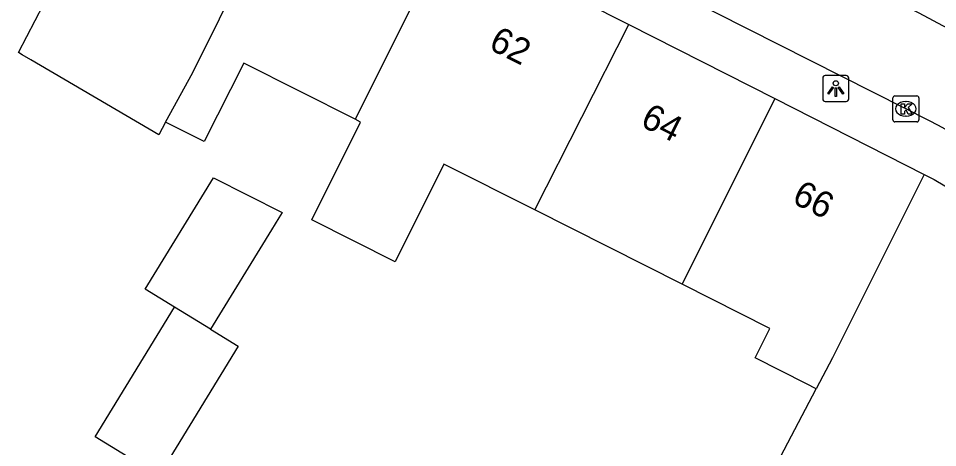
# Model space of a CAD drawing. Extents: x 160664 to 161506, y 382245 to 383288.
# Drawn here: x 161037.87 to 161073.28, y 383066.59 to 383083.11 of the extents above; entities that cross this region are included whole.
import ezdxf

# ---------------------------------------------------------------- set-up
doc = ezdxf.new("R2010")
doc.units = 0
for name, color, linetype in [('IMGEO_Kolk', 7, 'Continuous'), ('IMGEO_Lichtpunt', 7, 'Continuous'), ('IMGEO_Pand', 7, 'Continuous'), ('IMGEO_Pand_nummerreeks', 7, 'Continuous'), ('IMGEO_Rijbaan_lokaal_open', 7, 'Continuous')]:
    doc.layers.add(name, color=color, linetype=linetype)

msp = doc.modelspace()

# ---------------------------------------------------------------- linework, layer by layer
at = {"layer": 'IMGEO_Kolk'}
for p, q in [((161071.555, 383079.2), (161071.555, 383080.052)), ((161071.63, 383080.126), (161072.482, 383080.126)), ((161072.556, 383080.052), (161072.556, 383079.2)), ((161072.043, 383079.906), (161072.068, 383079.906)), ((161072.066, 383079.346), (161072.041, 383079.346)), ((161072.482, 383079.126), (161071.63, 383079.126))]:
    msp.add_line(p, q, dxfattribs=at)
for points in [[(161071.555, 383079.2), (161071.555, 383080.052)], [(161071.63, 383080.126), (161072.482, 383080.126)], [(161072.556, 383080.052), (161072.556, 383079.2)], [(161071.876, 383079.826), (161071.999, 383079.826), (161071.999, 383079.675), (161072.129, 383079.826), (161072.293, 383079.826), (161072.147, 383079.675), (161072.3, 383079.426), (161072.148, 383079.426), (161072.063, 383079.59), (161071.999, 383079.523), (161071.999, 383079.426), (161071.876, 383079.426), (161071.876, 383079.826)], [(161072.482, 383079.126), (161071.63, 383079.126)]]:
    msp.add_lwpolyline(points, dxfattribs=at)
for centre, start, end in [((161071.632, 383080.05), 91.552, 178.448), ((161071.632, 383080.05), 91.552, 178.448), ((161072.48, 383080.05), 1.552, 88.448), ((161072.48, 383080.05), 1.552, 88.448), ((161071.632, 383079.202), 181.552, 268.448), ((161071.632, 383079.202), 181.552, 268.448), ((161072.48, 383079.202), 271.552, 358.448), ((161072.48, 383079.202), 271.552, 358.448)]:
    msp.add_arc(centre, 0.0765, start, end, dxfattribs=at)
for centre, major_axis, ratio, start_param, end_param in [((161072.042, 383079.626), (-0.387, 0.002), 0.722429, 4.712389, 7.853982), ((161072.067, 383079.626), (-0.39, 0.002), 0.717154, 1.570796, 4.712389)]:
    msp.add_ellipse(centre, major_axis=major_axis, ratio=ratio, start_param=start_param, end_param=end_param, dxfattribs=at)
at = {"layer": 'IMGEO_Lichtpunt'}
for p, q in [((161068.856, 383080.814), (161068.856, 383080.007)), ((161068.856, 383080.814), (161068.856, 383080.007)), ((161069.758, 383080.909), (161068.95, 383080.909)), ((161069.758, 383080.909), (161068.95, 383080.909)), ((161069.852, 383080.007), (161069.852, 383080.814)), ((161069.852, 383080.007), (161069.852, 383080.814)), ((161068.95, 383079.913), (161069.758, 383079.913)), ((161068.95, 383079.913), (161069.758, 383079.913))]:
    msp.add_line(p, q, dxfattribs=at)
for points in [[(161069.23, 383080.478), (161069.269, 383080.45), (161069.081, 383080.188), (161069.043, 383080.215), (161069.23, 383080.478)], [(161069.332, 383080.43), (161069.379, 383080.43), (161069.379, 383080.108), (161069.332, 383080.108), (161069.332, 383080.43)], [(161069.442, 383080.45), (161069.48, 383080.477), (161069.667, 383080.215), (161069.628, 383080.187), (161069.442, 383080.45)]]:
    msp.add_lwpolyline(points, dxfattribs=at)
msp.add_circle((161069.355, 383080.612), 0.0994, dxfattribs=at)
for centre, start, end in [((161068.95, 383080.814), 90, 180), ((161068.95, 383080.814), 90, 180), ((161069.758, 383080.814), 0, 90), ((161069.758, 383080.814), 0, 90), ((161068.95, 383080.007), 180, 270), ((161068.95, 383080.007), 180, 270), ((161069.758, 383080.007), 270, 0), ((161069.758, 383080.007), 270, 360)]:
    msp.add_arc(centre, 0.0946, start, end, dxfattribs=at)
at = {"layer": 'IMGEO_Pand'}
for points in [[(161043.544, 383079.113), (161044.591, 383081.024), (161048.694, 383089.304)], [(161054.43, 383086.396), (161050.842, 383079.223)], [(161054.43, 383086.396), (161061.386, 383082.869)], [(161043.544, 383079.113), (161043.275, 383078.622), (161038.351, 383081.512), (161038.012, 383081.711), (161037.871, 383081.794), (161039.474, 383084.886)], [(161057.763, 383075.737), (161061.386, 383082.869)], [(161061.386, 383082.869), (161067.006, 383080.02)], [(161050.842, 383079.223), (161046.553, 383081.384), (161045.032, 383078.364), (161043.544, 383079.113)], [(161067.006, 383080.02), (161063.435, 383072.88)], [(161067.006, 383080.02), (161072.758, 383077.104)], [(161057.763, 383075.737), (161054.264, 383077.499), (161052.381, 383073.735), (161049.17, 383075.353), (161051.052, 383079.117), (161050.842, 383079.223)], [(161043.889, 383071.99), (161042.754, 383072.686), (161045.384, 383076.974), (161048.036, 383075.639), (161047.906, 383075.427), (161047.625, 383074.969), (161045.276, 383071.139)], [(161072.758, 383077.104), (161069.229, 383070.046), (161068.604, 383068.854)], [(161072.758, 383077.104), (161073.139, 383076.911), (161078.191, 383073.917), (161078.776, 383073.57)], [(161063.435, 383072.88), (161057.763, 383075.737)], [(161068.604, 383068.854), (161068.224, 383069.046), (161066.247, 383070.042), (161066.818, 383071.176), (161063.435, 383072.88)], [(161045.276, 383071.139), (161046.337, 383070.488), (161043.275, 383065.494), (161040.826, 383066.996), (161043.889, 383071.99)], [(161045.276, 383071.139), (161043.889, 383071.99)], [(161066.831, 383065.474), (161068.604, 383068.854)]]:
    msp.add_lwpolyline(points, dxfattribs=at)
at = {"layer": 'IMGEO_Rijbaan_lokaal_open'}
for points in [[(161055.603, 383091.933), (161060.247, 383089.518), (161072.549, 383083.32), (161075.87, 383081.557), (161095.969, 383069.908), (161095.138, 383068.492)], [(161053.903, 383088.811), (161071.991, 383079.66)]]:
    msp.add_lwpolyline(points, dxfattribs=at)
msp.add_arc((161044.192, 383023.856), 62.345, 58.19247, 63.51969, dxfattribs=at)

# ---------------------------------------------------------------- texts
at = {"layer": 'IMGEO_Pand_nummerreeks'}
for s, rotation, p in [('62', 333.1168, (161055.942, 383081.953)), ('64', 333.116, (161061.782, 383078.992)), ('66', 333.1168, (161067.62, 383076.032))]:
    msp.add_text(s, height=1, rotation=rotation, dxfattribs=at).set_placement(p)

doc.saveas('drawing.dxf')
